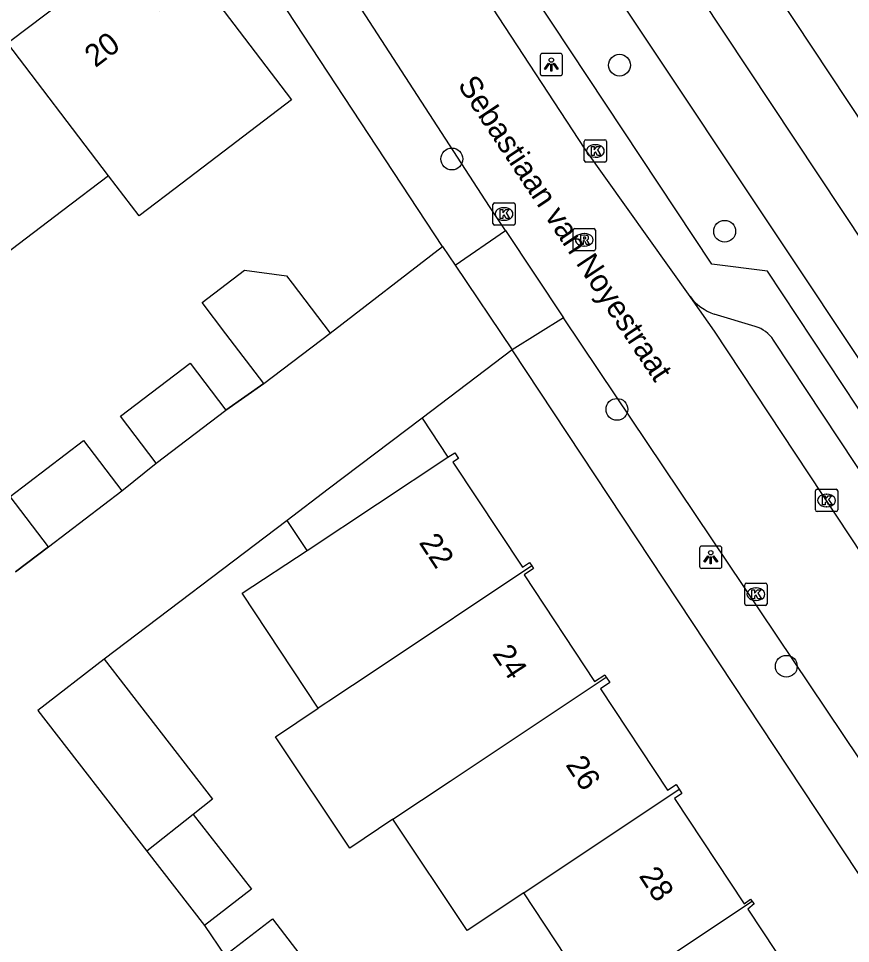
# Model space of a CAD drawing. Extents: x 160037 to 160839, y 385326 to 386441.
# Drawn here: x 160599.25 to 160636.56, y 385642.14 to 385683.63 of the extents above; entities that cross this region are included whole.
import ezdxf

# ---------------------------------------------------------------- set-up
doc = ezdxf.new("R2010")
doc.units = 0
for name, color, linetype in [('IMGEO_Boom', 7, 'Continuous'), ('IMGEO_Groenvoorziening', 7, 'Continuous'), ('IMGEO_Hek', 7, 'Continuous'), ('IMGEO_Kolk', 7, 'Continuous'), ('IMGEO_Lichtpunt', 7, 'Continuous'), ('IMGEO_Muur', 7, 'Continuous'), ('IMGEO_Openbare_ruimte_label', 7, 'Continuous'), ('IMGEO_Pand', 7, 'Continuous'), ('IMGEO_Pand_nummerreeks', 7, 'Continuous'), ('IMGEO_Rijbaan_lokaal_open', 7, 'Continuous'), ('IMGEO_Rioolput', 7, 'Continuous'), ('IMGEO_Voetpad_open', 7, 'Continuous')]:
    doc.layers.add(name, color=color, linetype=linetype)

msp = doc.modelspace()

# ---------------------------------------------------------------- linework, layer by layer
at = {"layer": 'IMGEO_Boom'}
for centre in [(160626.198, 385681.537), (160618.683, 385677.33), (160630.914, 385674.089), (160626.084, 385666.1), (160633.678, 385654.577)]:
    msp.add_circle(centre, 0.489, dxfattribs=at)
at = {"layer": 'IMGEO_Groenvoorziening'}
msp.add_lwpolyline([(160653.413, 385654.556), (160653.293, 385654.475), (160614.792, 385712.624), (160639.472, 385723.498)], dxfattribs=at)
at = {"layer": 'IMGEO_Hek'}
msp.add_lwpolyline([(160653.293, 385654.475), (160614.792, 385712.624), (160639.472, 385723.498)], dxfattribs=at)
at = {"layer": 'IMGEO_Kolk'}
for p, q in [((160624.616, 385677.263), (160624.616, 385678.115)), ((160624.691, 385678.189), (160625.543, 385678.189)), ((160625.104, 385677.969), (160625.129, 385677.969)), ((160625.617, 385678.115), (160625.617, 385677.263)), ((160625.543, 385677.189), (160624.691, 385677.189)), ((160625.127, 385677.409), (160625.102, 385677.409)), ((160620.521, 385674.437), (160620.521, 385675.289)), ((160620.596, 385675.363), (160621.448, 385675.363)), ((160621.009, 385675.143), (160621.034, 385675.143)), ((160621.522, 385675.289), (160621.522, 385674.437)), ((160621.032, 385674.583), (160621.007, 385674.583)), ((160621.448, 385674.363), (160620.596, 385674.363)), ((160634.983, 385661.589), (160634.983, 385662.441)), ((160635.058, 385662.515), (160635.91, 385662.515)), ((160635.471, 385662.295), (160635.496, 385662.295)), ((160635.984, 385662.441), (160635.984, 385661.589)), ((160635.494, 385661.735), (160635.469, 385661.735)), ((160635.91, 385661.515), (160635.058, 385661.515)), ((160631.815, 385657.382), (160631.815, 385658.234)), ((160631.89, 385658.308), (160632.742, 385658.308)), ((160632.303, 385658.088), (160632.328, 385658.088)), ((160632.816, 385658.234), (160632.816, 385657.382)), ((160632.742, 385657.308), (160631.89, 385657.308)), ((160632.326, 385657.528), (160632.301, 385657.528))]:
    msp.add_line(p, q, dxfattribs=at)
for points in [[(160624.616, 385677.263), (160624.616, 385678.115)], [(160624.691, 385678.189), (160625.543, 385678.189)], [(160625.617, 385678.115), (160625.617, 385677.263)], [(160624.937, 385677.889), (160625.06, 385677.889), (160625.06, 385677.738), (160625.19, 385677.889), (160625.354, 385677.889), (160625.208, 385677.738), (160625.361, 385677.489), (160625.209, 385677.489), (160625.124, 385677.653), (160625.06, 385677.586), (160625.06, 385677.489), (160624.937, 385677.489), (160624.937, 385677.889)], [(160625.543, 385677.189), (160624.691, 385677.189)], [(160620.521, 385674.437), (160620.521, 385675.289)], [(160620.596, 385675.363), (160621.448, 385675.363)], [(160620.842, 385675.063), (160620.965, 385675.063), (160620.965, 385674.912), (160621.095, 385675.063), (160621.259, 385675.063), (160621.113, 385674.912), (160621.266, 385674.663), (160621.114, 385674.663), (160621.029, 385674.827), (160620.965, 385674.76), (160620.965, 385674.663), (160620.842, 385674.663), (160620.842, 385675.063)], [(160621.522, 385675.289), (160621.522, 385674.437)], [(160621.448, 385674.363), (160620.596, 385674.363)], [(160634.983, 385661.589), (160634.983, 385662.441)], [(160635.058, 385662.515), (160635.91, 385662.515)], [(160635.304, 385662.215), (160635.427, 385662.215), (160635.427, 385662.064), (160635.557, 385662.215), (160635.721, 385662.215), (160635.575, 385662.064), (160635.728, 385661.815), (160635.576, 385661.815), (160635.491, 385661.979), (160635.427, 385661.912), (160635.427, 385661.815), (160635.304, 385661.815), (160635.304, 385662.215)], [(160635.984, 385662.441), (160635.984, 385661.589)], [(160635.91, 385661.515), (160635.058, 385661.515)], [(160631.815, 385657.382), (160631.815, 385658.234)], [(160631.89, 385658.308), (160632.742, 385658.308)], [(160632.136, 385658.008), (160632.259, 385658.008), (160632.259, 385657.857), (160632.389, 385658.008), (160632.553, 385658.008), (160632.407, 385657.857), (160632.56, 385657.608), (160632.408, 385657.608), (160632.323, 385657.772), (160632.259, 385657.705), (160632.259, 385657.608), (160632.136, 385657.608), (160632.136, 385658.008)], [(160632.816, 385658.234), (160632.816, 385657.382)], [(160632.742, 385657.308), (160631.89, 385657.308)]]:
    msp.add_lwpolyline(points, dxfattribs=at)
for centre, start, end in [((160624.693, 385678.113), 91.552, 178.448), ((160624.693, 385678.113), 91.552, 178.448), ((160625.541, 385678.113), 1.552, 88.448), ((160625.541, 385678.113), 1.552, 88.448), ((160624.693, 385677.265), 181.552, 268.448), ((160624.693, 385677.265), 181.552, 268.448), ((160625.541, 385677.265), 271.552, 358.448), ((160625.541, 385677.265), 271.552, 358.448), ((160620.598, 385675.287), 91.552, 178.448), ((160620.598, 385675.287), 91.552, 178.448), ((160621.446, 385675.287), 1.552, 88.448), ((160621.446, 385675.287), 1.552, 88.448), ((160620.598, 385674.439), 181.552, 268.448), ((160620.598, 385674.439), 181.552, 268.448), ((160621.446, 385674.439), 271.552, 358.448), ((160621.446, 385674.439), 271.552, 358.448), ((160635.06, 385662.439), 91.552, 178.448), ((160635.06, 385662.439), 91.552, 178.448), ((160635.908, 385662.439), 1.552, 88.448), ((160635.908, 385662.439), 1.552, 88.448), ((160635.06, 385661.591), 181.552, 268.448), ((160635.06, 385661.591), 181.552, 268.448), ((160635.908, 385661.591), 271.552, 358.448), ((160635.908, 385661.591), 271.552, 358.448), ((160631.892, 385658.232), 91.552, 178.448), ((160631.892, 385658.232), 91.552, 178.448), ((160632.74, 385658.232), 1.552, 88.448), ((160632.74, 385658.232), 1.552, 88.448), ((160631.892, 385657.384), 181.552, 268.448), ((160631.892, 385657.384), 181.552, 268.448), ((160632.74, 385657.384), 271.552, 358.448), ((160632.74, 385657.384), 271.552, 358.448)]:
    msp.add_arc(centre, 0.0765, start, end, dxfattribs=at)
for centre, major_axis, ratio, start_param, end_param in [((160625.103, 385677.689), (-0.387, 0.002), 0.722429, 4.712389, 7.853982), ((160625.128, 385677.689), (-0.39, 0.002), 0.717154, 1.570796, 4.712389), ((160621.008, 385674.863), (-0.387, 0.002), 0.722429, 4.712389, 7.853982), ((160621.033, 385674.863), (-0.39, 0.002), 0.717154, 1.570796, 4.712389), ((160635.47, 385662.015), (-0.387, 0.002), 0.722429, 4.712389, 7.853982), ((160635.495, 385662.015), (-0.39, 0.002), 0.717154, 1.570796, 4.712389), ((160632.302, 385657.808), (-0.387, 0.002), 0.722429, 4.712389, 7.853982), ((160632.327, 385657.808), (-0.39, 0.002), 0.717154, 1.570796, 4.712389)]:
    msp.add_ellipse(centre, major_axis=major_axis, ratio=ratio, start_param=start_param, end_param=end_param, dxfattribs=at)
at = {"layer": 'IMGEO_Lichtpunt'}
for p, q in [((160623.547, 385682.065), (160622.739, 385682.065)), ((160623.547, 385682.065), (160622.739, 385682.065)), ((160622.645, 385681.97), (160622.645, 385681.163)), ((160622.645, 385681.97), (160622.645, 385681.163)), ((160623.641, 385681.163), (160623.641, 385681.97)), ((160623.641, 385681.163), (160623.641, 385681.97)), ((160622.739, 385681.069), (160623.547, 385681.069)), ((160622.739, 385681.069), (160623.547, 385681.069)), ((160629.793, 385659.871), (160629.793, 385659.064)), ((160629.793, 385659.871), (160629.793, 385659.064)), ((160630.695, 385659.966), (160629.887, 385659.966)), ((160630.695, 385659.966), (160629.887, 385659.966)), ((160630.789, 385659.064), (160630.789, 385659.871)), ((160630.789, 385659.064), (160630.789, 385659.871)), ((160629.887, 385658.97), (160630.695, 385658.97)), ((160629.887, 385658.97), (160630.695, 385658.97))]:
    msp.add_line(p, q, dxfattribs=at)
for points in [[(160623.019, 385681.634), (160623.058, 385681.606), (160622.87, 385681.344), (160622.832, 385681.371), (160623.019, 385681.634)], [(160623.231, 385681.606), (160623.269, 385681.633), (160623.456, 385681.371), (160623.417, 385681.343), (160623.231, 385681.606)], [(160623.121, 385681.586), (160623.168, 385681.586), (160623.168, 385681.264), (160623.121, 385681.264), (160623.121, 385681.586)], [(160630.167, 385659.535), (160630.206, 385659.507), (160630.018, 385659.245), (160629.98, 385659.272), (160630.167, 385659.535)], [(160630.269, 385659.487), (160630.316, 385659.487), (160630.316, 385659.165), (160630.269, 385659.165), (160630.269, 385659.487)], [(160630.379, 385659.507), (160630.417, 385659.534), (160630.604, 385659.272), (160630.565, 385659.244), (160630.379, 385659.507)]]:
    msp.add_lwpolyline(points, dxfattribs=at)
for centre in [(160623.144, 385681.768), (160630.292, 385659.669)]:
    msp.add_circle(centre, 0.0994, dxfattribs=at)
for centre, start, end in [((160622.739, 385681.97), 90, 180), ((160622.739, 385681.97), 90, 180), ((160623.547, 385681.97), 0, 90), ((160623.547, 385681.97), 0, 90), ((160622.739, 385681.163), 180, 270), ((160622.739, 385681.163), 180, 270), ((160623.547, 385681.163), 270, 0), ((160623.547, 385681.163), 270, 360), ((160629.887, 385659.871), 90, 180), ((160629.887, 385659.871), 90, 180), ((160630.695, 385659.871), 0, 90), ((160630.695, 385659.871), 0, 90), ((160629.887, 385659.064), 180, 270), ((160629.887, 385659.064), 180, 270), ((160630.695, 385659.064), 270, 0), ((160630.695, 385659.064), 270, 360)]:
    msp.add_arc(centre, 0.0946, start, end, dxfattribs=at)
at = {"layer": 'IMGEO_Muur'}
for points in [[(160610.245, 385667.261), (160608.549, 385666.064)], [(160600.592, 385659.939), (160599.119, 385658.809)]]:
    msp.add_lwpolyline(points, dxfattribs=at)
at = {"layer": 'IMGEO_Pand'}
for points in [[(160598.495, 385682.877), (160598.643, 385682.99), (160598.908, 385682.642), (160603.483, 385686.11), (160603.238, 385686.432), (160603.534, 385686.657), (160605.563, 385683.991), (160607.393, 385685.384), (160607.998, 385684.589), (160611.499, 385679.989), (160606.582, 385676.246), (160604.657, 385674.78), (160603.29, 385676.578)], [(160603.29, 385676.578), (160598.495, 385682.877)], [(160603.29, 385676.578), (160601.236, 385675.014), (160598.614, 385673.018)], [(160610.245, 385667.261), (160608.546, 385669.495), (160607.485, 385670.891), (160609.388, 385672.338), (160611.27, 385672.086), (160611.52, 385671.756), (160613.219, 385669.523)], [(160610.245, 385667.261), (160613.219, 385669.523)], [(160605.428, 385663.69), (160603.826, 385665.796), (160606.948, 385668.17), (160608.549, 385666.064)], [(160605.428, 385663.69), (160608.549, 385666.064)], [(160617.345, 385665.7), (160613.143, 385662.516), (160611.298, 385661.118)], [(160617.345, 385665.7), (160618.502, 385663.949)], [(160600.592, 385659.939), (160598.875, 385662.198), (160602.169, 385664.703), (160603.886, 385662.444)], [(160612.187, 385659.774), (160618.502, 385663.949)], [(160618.502, 385663.949), (160618.813, 385664.155), (160618.984, 385663.898), (160618.732, 385663.731), (160621.844, 385659.022), (160622.167, 385659.236), (160622.27, 385659.079)], [(160600.592, 385659.939), (160603.886, 385662.444)], [(160612.187, 385659.774), (160611.298, 385661.118)], [(160612.692, 385652.691), (160609.279, 385657.852), (160612.187, 385659.774)], [(160622.27, 385659.079), (160615.29, 385654.424), (160613.162, 385653.005), (160613.029, 385652.916), (160612.692, 385652.691)], [(160622.27, 385659.079), (160622.349, 385658.96), (160621.921, 385658.677), (160625.079, 385653.899), (160625.534, 385654.199), (160625.605, 385654.091)], [(160603.086, 385654.896), (160600.122, 385652.6), (160605.011, 385646.289)], [(160603.086, 385654.896), (160607.957, 385648.609), (160607.09, 385647.935)], [(160616.039, 385647.713), (160618.599, 385649.42), (160625.605, 385654.091)], [(160625.605, 385654.091), (160625.765, 385653.85), (160625.341, 385653.57), (160628.351, 385649.016), (160628.738, 385649.272), (160628.877, 385649.062)], [(160616.039, 385647.713), (160614.103, 385646.422), (160610.775, 385651.413), (160612.692, 385652.691)], [(160621.908, 385644.414), (160628.877, 385649.062)], [(160628.877, 385649.062), (160629, 385648.875), (160628.665, 385648.653), (160631.788, 385643.928), (160632.08, 385644.129), (160632.152, 385644.033)], [(160607.09, 385647.935), (160605.011, 385646.289)], [(160607.09, 385647.935), (160609.693, 385644.576), (160607.597, 385642.952)], [(160621.908, 385644.414), (160619.368, 385642.72), (160616.039, 385647.713)], [(160605.011, 385646.289), (160607.597, 385642.952)], [(160625.216, 385639.409), (160621.908, 385644.414)], [(160632.152, 385644.033), (160625.216, 385639.409)], [(160632.152, 385644.033), (160632.236, 385643.921), (160631.953, 385643.683), (160635.082, 385638.95), (160635.406, 385639.163), (160635.484, 385639.045)], [(160608.502, 385641.607), (160610.64, 385643.246), (160613.239, 385639.854), (160611.101, 385638.215)]]:
    msp.add_lwpolyline(points, dxfattribs=at)
at = {"layer": 'IMGEO_Rijbaan_lokaal_open'}
for points in [[(160629.364, 385671.157), (160624.662, 385677.777), (160620.236, 385684.545), (160613.639, 385694.478)], [(160621.083, 385674.122), (160620.364, 385675.2), (160610.687, 385690.145), (160609.621, 385691.591)], [(160621.083, 385674.122), (160623.693, 385670.21)], [(160613.219, 385669.523), (160618.266, 385673.411)], [(160618.266, 385673.411), (160618.831, 385672.572)], [(160618.831, 385672.572), (160621.392, 385668.766)], [(160648.648, 385642.168), (160639.565, 385655.842), (160630.463, 385669.611), (160629.498, 385670.969), (160629.364, 385671.157)], [(160650.521, 385630.106), (160647.398, 385634.883), (160632.506, 385657.062), (160625.269, 385667.847), (160623.693, 385670.21)], [(160621.392, 385668.766), (160617.345, 385665.7)], [(160608.549, 385666.064), (160610.245, 385667.261)], [(160603.886, 385662.444), (160605.428, 385663.69)], [(160611.298, 385661.118), (160603.086, 385654.896)], [(160599.119, 385658.809), (160600.592, 385659.939)], [(160607.597, 385642.952), (160608.502, 385641.607)]]:
    msp.add_lwpolyline(points, dxfattribs=at)
at = {"layer": 'IMGEO_Rioolput'}
for p, q in [((160624.194, 385674.207), (160625.046, 385674.207)), ((160624.119, 385673.281), (160624.119, 385674.133)), ((160624.607, 385673.987), (160624.632, 385673.987)), ((160625.12, 385674.133), (160625.12, 385673.281)), ((160624.63, 385673.427), (160624.605, 385673.427)), ((160625.046, 385673.207), (160624.194, 385673.207))]:
    msp.add_line(p, q, dxfattribs=at)
for points in [[(160624.194, 385674.207), (160625.046, 385674.207)], [(160624.119, 385673.281), (160624.119, 385674.133)], [(160624.708, 385673.905), (160624.456, 385673.907), (160624.456, 385673.507)], [(160624.634, 385673.826), (160624.58, 385673.826), (160624.58, 385673.745)], [(160624.58, 385673.745), (160624.632, 385673.745)], [(160625.12, 385674.133), (160625.12, 385673.281)], [(160624.456, 385673.507), (160624.58, 385673.507), (160624.58, 385673.669), (160624.591, 385673.669)], [(160624.638, 385673.64), (160624.709, 385673.507), (160624.849, 385673.507), (160624.784, 385673.633)], [(160625.046, 385673.207), (160624.194, 385673.207)]]:
    msp.add_lwpolyline(points, dxfattribs=at)
for centre, radius, start, end in [((160624.196, 385674.131), 0.0765, 91.552, 178.448), ((160624.196, 385674.131), 0.0765, 91.552, 178.448), ((160625.044, 385674.131), 0.0765, 1.552, 88.448), ((160625.044, 385674.131), 0.0765, 1.552, 88.448), ((160624.616, 385673.934), 0.19, 274.7715, 282.9687), ((160624.64, 385673.73), 0.0964, 77.0061, 93.1865), ((160624.654, 385673.787), 0.0378, 276.6634, 79.6772), ((160624.707, 385673.795), 0.109, 350.3612, 89.416), ((160624.705, 385673.795), 0.112, 277.5842, 350.9817), ((160624.59, 385673.616), 0.0533, 26.0293, 88.6989), ((160624.689, 385673.58), 0.108, 29.5134, 73.7905), ((160624.196, 385673.283), 0.0765, 181.552, 268.448), ((160624.196, 385673.283), 0.0765, 181.552, 268.448), ((160625.044, 385673.283), 0.0765, 271.552, 358.448), ((160625.044, 385673.283), 0.0765, 271.552, 358.448)]:
    msp.add_arc(centre, radius, start, end, dxfattribs=at)
for centre, major_axis, ratio, start_param, end_param in [((160624.606, 385673.707), (-0.387, 0.002), 0.722429, 4.712389, 7.853982), ((160624.631, 385673.707), (-0.39, 0.002), 0.717154, 1.570796, 4.712389)]:
    msp.add_ellipse(centre, major_axis=major_axis, ratio=ratio, start_param=start_param, end_param=end_param, dxfattribs=at)
at = {"layer": 'IMGEO_Voetpad_open'}
for points in [[(160610.848, 385713.211), (160650.933, 385652.753)], [(160648.485, 385651.012), (160654.828, 385641.486), (160652.095, 385639.654), (160650.423, 385642.196), (160651, 385644.852), (160632.833, 385672.296), (160630.346, 385672.612), (160614.43, 385696.632), (160616.883, 385698.474), (160648.485, 385651.012)], [(160618.266, 385673.411), (160607.256, 385690.151)], [(160618.831, 385672.572), (160621.083, 385674.122)], [(160623.693, 385670.21), (160621.392, 385668.766)], [(160632.289, 385669.818), (160630.451, 385670.374)], [(160648.235, 385646.379), (160641.221, 385656.94), (160633.105, 385669.21)], [(160659.826, 385610.631), (160621.392, 385668.766)]]:
    msp.add_lwpolyline(points, dxfattribs=at)
for centre, radius, start, end in [((160631.149, 385672.489), 2.227, 216.7315, 251.7358), ((160631.859, 385668.389), 1.493, 33.3787, 73.2418)]:
    msp.add_arc(centre, radius, start, end, dxfattribs=at)

# ---------------------------------------------------------------- texts
at = {"layer": 'IMGEO_Openbare_ruimte_label'}
msp.add_text('Sebastiaan van Noyestraat', height=1, rotation=303.5788, dxfattribs=at).set_placement((160618.917, 385680.653))
at = {"layer": 'IMGEO_Pand_nummerreeks'}
for s, rotation, p in [('20', 37.1678, (160602.699, 385681.401)), ('22', 303.4147, (160617.181, 385660.125)), ('24', 303.4147, (160620.47, 385655.141)), ('26', 303.4147, (160623.757, 385650.159)), ('28', 303.4161, (160627.045, 385645.175))]:
    msp.add_text(s, height=1, rotation=rotation, dxfattribs=at).set_placement(p)

doc.saveas('drawing.dxf')
